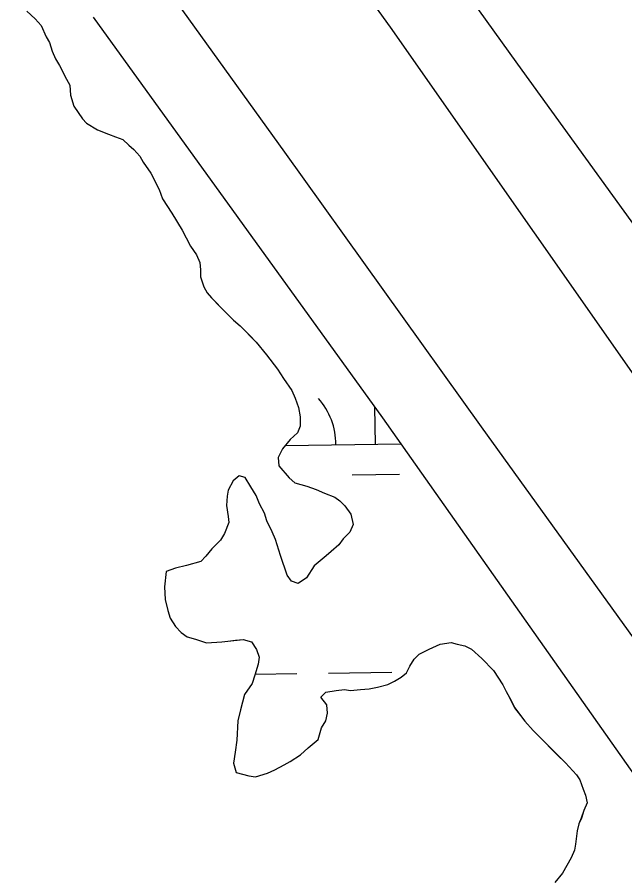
# Model space of a CAD drawing. Extents: x 3767014 to 3805179, y 361544 to 387384.
# Drawn here: x 3792565.9 to 3792873.2, y 368428.1 to 368863.1 of the extents above; entities that cross this region are included whole.
import ezdxf

# ---------------------------------------------------------------- set-up
doc = ezdxf.new("R2010")
doc.units = 0
for name, color, linetype in [('V-LEVE-TOET', 7, 'Continuous'), ('V-RIVR-EDGE', 7, 'Continuous'), ('V-TOPO-SHOR', 7, 'Continuous'), ('V-WETL-SWMP', 7, 'Continuous')]:
    doc.layers.add(name, color=color, linetype=linetype)

msp = doc.modelspace()

# ---------------------------------------------------------------- linework, layer by layer
at = {"layer": 'V-LEVE-TOET'}
for points in [[(3793240.545, 368043.101), (3793145.935, 368177.857), (3793033.492, 368326.937), (3792919.488, 368491.502), (3792800.722, 368656.078), (3792701.358, 368794.811), (3792592.093, 368946.666), (3792460.65, 369124.365), (3792321.3, 369318.356), (3792174.434, 369525.857), (3792049.727, 369697.193), (3791924.623, 369869.321), (3791799.521, 370041.054), (3791674.034, 370219.535), (3791546.955, 370396.829), (3791414.718, 370574.529), (3791292.778, 370739.508), (3791182.731, 370896.524)], [(3791417.677, 370715.28), (3791517.026, 370567.417), (3791668.256, 370359.508), (3791826.223, 370144.046), (3791983.779, 369923.026), (3792134.213, 369713.136), (3792309.196, 369471.442), (3792452.904, 369272.677), (3792604.932, 369065.166), (3792754.579, 368858.056), (3792900.251, 368650.161), (3793064.14, 368418.807), (3793235.177, 368188.235)]]:
    msp.add_lwpolyline(points, dxfattribs=at)
at = {"layer": 'V-RIVR-EDGE'}
msp.add_spline([(3785266.865, 377529.211), (3785342.8, 377494.248), (3785391.258, 377467.439), (3785439.72, 377442.249), (3785475.246, 377418.707), (3785525.316, 377389.469), (3785575.383, 377359.422), (3785621.413, 377331.811), (3785722.351, 377269.288), (3785796.661, 377231.094), (3785852.385, 377199.415), (3785928.324, 377166.069), (3785964.678, 377149.804), (3786028.506, 377124.576), (3786060.018, 377113.175), (3786092.316, 377092.068), (3786117.34, 377073.405), (3786135.083, 377053.143), (3786154.458, 377039.347), (3786176.258, 377024.735), (3786206.946, 377006.867), (3786256.211, 376979.248), (3786328.098, 376942.677), (3786374.949, 376919.917), (3786491.265, 376862.208), (3786553.467, 376833.749), (3786619.713, 376805.279), (3786729.589, 376759.718), (3786796.656, 376736.099), (3786845.136, 376718.187), (3786867.767, 376712.469), (3787003.51, 376661.992), (3787089.16, 376631.048), (3787163.496, 376603.367), (3787230.559, 376578.13), (3787257.223, 376568.359), (3787300.044, 376551.27), (3787354.992, 376532.533), (3787409.127, 376512.181), (3787544.074, 376466.558), (3787612.756, 376442.126), (3787657.197, 376425.841), (3787730.724, 376398.162), (3787781.63, 376380.244), (3787834.96, 376361.511), (3787891.524, 376341.961), (3787940, 376322.432), (3787998.976, 376297.215), (3788050.697, 376281.721), (3788117.768, 376259.719), (3788176.757, 376240.164), (3788221.198, 376223.879), (3788259.981, 376209.226), (3788406.252, 376164.383), (3788541.215, 376125.23), (3788606.67, 376104.041), (3788679.39, 376077.173), (3788748.889, 376055.974), (3788871.693, 376005.528), (3788969.454, 375966.467), (3789047.013, 375933.926), (3789119.723, 375903.014), (3789155.253, 375881.09), (3789182.716, 375867.274), (3789214.225, 375854.256), (3789257.04, 375834.74), (3789281.286, 375828.21), (3789303.105, 375821.686), (3789328.955, 375809.491), (3789367.724, 375789.177), (3789414.577, 375767.225), (3789468.708, 375745.255), (3789509.105, 375728.981), (3789555.157, 375710.266), (3789585.849, 375694.015), (3789620.578, 375675.328), (3789681.97, 375646.062), (3789753.859, 375610.3), (3789792.633, 375591.603), (3789842.712, 375566.408), (3789897.64, 375539.584), (3789938.019, 375516.03), (3789968.727, 375506.25), (3790004.289, 375497.265), (3790030.972, 375494.773), (3790047.128, 375487.455), (3790077.007, 375469.589), (3790124.633, 375433.077), (3790192.442, 375382.768), (3790252.165, 375332.478), (3790290.91, 375302.459), (3790337.741, 375271.611), (3790406.357, 375220.491), (3790469.329, 375175.855), (3790570.248, 375106.054), (3790647.751, 375050.868), (3790691.367, 375028.115), (3790744.667, 374997.251), (3790806.838, 374955.852), (3790873.863, 374915.249), (3790932, 374877.903), (3791002.231, 374825.97), (3791052.265, 374782.175), (3791082.927, 374753.793), (3791131.331, 374705.149), (3791170.05, 374664.616), (3791192.631, 374638.681), (3791220.891, 374620.01), (3791288.67, 374557.569), (3791322.577, 374533.223), (3791362.944, 374504.817), (3791396.042, 374480.473), (3791434.785, 374449.645), (3791482.407, 374411.517), (3791534.052, 374365.291), (3791646.192, 374254.216), (3791707.514, 374196.644), (3791738.968, 374161.791), (3791773.65, 374123.694), (3791803.497, 374092.888), (3791829.321, 374070.18), (3791830.912, 374059.662), (3791837.316, 374032.958), (3791849.409, 374017.562), (3791884.123, 373992.405), (3791930.977, 373971.262), (3791954.393, 373955.838), (3791993.134, 373924.202), (3792026.979, 373874.785), (3792047.912, 373836.722), (3792063.186, 373799.482), (3792086.509, 373746.857), (3792112.249, 373690.181), (3792141.261, 373648.864), (3792158.993, 373624.558), (3792177.552, 373607.528), (3792214.702, 373586.409), (3792255.083, 373563.665), (3792301.119, 373538.48), (3792346.34, 373510.871), (3792382.671, 373485.71), (3792422.225, 373455.689), (3792479.537, 373411.875), (3792548.144, 373356.711), (3792619.168, 373298.307), (3792672.431, 373252.077), (3792709.534, 373212.357), (3792750.656, 373162.113), (3792839.385, 373068.08), (3792888.572, 373008.92), (3792945.027, 372945.699), (3792999.062, 372884.91), (3793053.898, 372820.884), (3793149.89, 372720.363), (3793208.761, 372653.092), (3793261.195, 372598.777), (3793315.232, 372538.796), (3793358.792, 372493.399), (3793409.592, 372432.618), (3793462.809, 372367.787), (3793498.283, 372323.219), (3793536.997, 372280.26), (3793578.124, 372232.443), (3793604.724, 372196.792), (3793668.438, 372125.466), (3793703.128, 372090.604), (3793760.41, 372034.66), (3793806.384, 371984.404), (3793839.438, 371942.268), (3793939.427, 371823.136), (3793981.333, 371763.186), (3794029.674, 371688.662), (3794050.609, 371651.408), (3794073.177, 371620.62), (3794178.796, 371488.535), (3794237.625, 371404.28), (3794268.243, 371358.106), (3794301.293, 371314.353), (3794332.724, 371269.794), (3794395.613, 371192), (3794429.476, 371149.862), (3794472.201, 371093.953), (3794523.788, 371024.274), (3794601.175, 370922.181), (3794640.679, 370871.942), (3794687.421, 370805.509), (3794733.389, 370752.828), (3794829.339, 370635.323), (3794895.463, 370557.521), (3794959.948, 370470.826), (3795013.158, 370403.569), (3795070.394, 370329.023), (3795159.854, 370203.448), (3795225.98, 370126.454), (3795296.13, 370041.363), (3795379.18, 369940.065), (3795459.001, 369841.201), (3795508.163, 369772.337), (3795554.103, 369708.333), (3795661.315, 369566.538), (3795715.338, 369500.897), (3795762.105, 369444.169), (3795798.366, 369390.703), (3795915.247, 369234.327), (3795963.601, 369165.465), (3796028.082, 369077.153), (3796043.387, 369052.853), (3796054.672, 369037.459), (3796077.242, 369007.48), (3796148.213, 368927.239), (3796183.677, 368878.627), (3796226.382, 368814.631), (3796275.531, 368740.105), (3796314.222, 368688.25), (3796353.714, 368633.158), (3796401.268, 368567.533), (3796456.873, 368487.33), (3796513.292, 368409.551), (3796545.533, 368365.8), (3796626.113, 368246.716), (3796670.449, 368188.377), (3796704.298, 368140.578), (3796751.041, 368074.145), (3796787.308, 368023.105), (3796838.907, 367958.278), (3796844.528, 367942.09), (3796845.295, 367925.104), (3796846.094, 367921.059), (3796852.559, 367919.425), (3796863.071, 367918.59), (3796875.166, 367904.003), (3796903.398, 367874.01), (3796931.629, 367844.017), (3796952.579, 367812.424), (3796982.392, 367767.87), (3797007.371, 367730.606), (3797037.194, 367690.095), (3797062.185, 367657.684), (3797075.869, 367631.77), (3797095.223, 367609.078), (3797126.665, 367569.372), (3797156.484, 367527.244), (3797212.099, 367451.085), (3797254.808, 367388.706), (3797302.183, 367327.228)], degree=3, dxfattribs=at)
at = {"layer": 'V-TOPO-SHOR'}
for points in [[(3793329.385, 368116.52), (3793205.983, 368297.981), (3793090.066, 368451.865), (3792985.331, 368607.808), (3792901.584, 368725.491), (3792819.128, 368839.269), (3792746.786, 368940.031), (3792660.176, 369056.939), (3792524.539, 369231.402), (3792475.021, 369302.738), (3792394.903, 369415.734), (3792311.402, 369526.396), (3792204.572, 369674.544), (3792121.878, 369798.464), (3792008.024, 369944.026), (3791906.377, 370083.323), (3791788.912, 370243.71), (3791709.304, 370350.984), (3791588.982, 370512.678), (3791541.272, 370578.031), (3791456.354, 370716.495)], [(3792570.732, 368866.098), (3792575.006, 368862.235), (3792577.996, 368858.805), (3792580.554, 368853.232), (3792582.262, 368850.232), (3792583.538, 368845.948), (3792585.242, 368842.091), (3792587.378, 368838.661), (3792590.79, 368831.802), (3792592.496, 368828.802), (3792592.916, 368823.663), (3792594.618, 368818.093), (3792598.886, 368811.662), (3792601.024, 368809.518), (3792606.582, 368806.079), (3792612.145, 368803.929), (3792615.569, 368802.637), (3792619.419, 368801.344), (3792622.411, 368798.342), (3792624.975, 368796.196), (3792627.967, 368792.763), (3792629.673, 368789.763), (3792633.516, 368784.188), (3792637.782, 368776.045), (3792639.485, 368771.333), (3792644.182, 368764.042), (3792649.304, 368755.469), (3792651.438, 368751.611), (3792653.57, 368747.324), (3792656.56, 368743.038), (3792658.264, 368739.179), (3792658.683, 368735.325), (3792658.677, 368731.901), (3792660.379, 368726.758), (3792662.087, 368723.758), (3792664.223, 368721.184), (3792668.497, 368716.893), (3792671.487, 368713.891), (3792675.336, 368710.028), (3792678.754, 368707.026), (3792683.456, 368702.305), (3792686.874, 368698.873), (3792692, 368692.44), (3792697.552, 368685.149), (3792700.54, 368680.435), (3792704.81, 368674.43), (3792706.516, 368670.573), (3792708.22, 368665.861), (3792709.066, 368661.148), (3792709.056, 368656.438), (3792707.766, 368653.016), (3792703.905, 368649.598), (3792700.043, 368644.894), (3792697.892, 368640.615), (3792698.312, 368636.333), (3792703.44, 368630.328), (3792706.433, 368627.754), (3792712.423, 368626.029), (3792717.129, 368624.307), (3792721.41, 368622.587), (3792726.544, 368620.434), (3792729.11, 368618.716), (3792731.672, 368616.144), (3792734.662, 368611.855), (3792735.936, 368606.715), (3792734.216, 368602.862), (3792730.783, 368599.444), (3792728.637, 368596.45), (3792724.776, 368593.032), (3792722.202, 368590.898), (3792719.202, 368588.334), (3792716.197, 368585.772), (3792712.333, 368579.784), (3792708.044, 368576.795), (3792704.622, 368578.086)], [(3792704.622, 368578.086), (3792702.486, 368581.086), (3792699.08, 368590.943), (3792696.526, 368599.084), (3792694.822, 368602.94), (3792692.264, 368608.513), (3792690.986, 368612.369), (3792688.426, 368617.084), (3792686.723, 368621.368), (3792684.163, 368625.657), (3792681.172, 368630.371), (3792678.178, 368631.233), (3792675.176, 368628.671), (3792672.598, 368623.965), (3792672.163, 368620.969), (3792671.725, 368616.26), (3792672.571, 368610.692), (3792672.993, 368607.694), (3792670.84, 368602.131), (3792668.694, 368598.709), (3792664.403, 368594.437), (3792661.397, 368590.589), (3792658.825, 368588.025), (3792651.54, 368585.897), (3792645.971, 368584.625), (3792641.259, 368582.919), (3792640.387, 368575.214), (3792640.802, 368568.792), (3792642.076, 368563.221), (3792643.352, 368559.365), (3792645.914, 368555.078), (3792648.904, 368552.074), (3792651.898, 368549.928), (3792656.179, 368548.635), (3792661.741, 368546.911), (3792669.45, 368547.325), (3792672.448, 368547.747), (3792676.302, 368548.166), (3792680.157, 368548.588), (3792684.437, 368547.294), (3792686.997, 368543.436), (3792688.275, 368539.579), (3792687.841, 368536.155), (3792686.116, 368530.593), (3792684.822, 368526.312), (3792680.959, 368520.754), (3792678.803, 368513.049), (3792677.507, 368507.485), (3792677.06, 368497.638), (3792676.192, 368491.646), (3792675.323, 368486.079), (3792676.599, 368481.369), (3792683.02, 368479.642), (3792686.444, 368479.206), (3792692.443, 368480.908), (3792696.299, 368482.614), (3792701.014, 368485.174), (3792704.016, 368486.88), (3792709.16, 368490.296), (3792713.021, 368493.714), (3792718.168, 368497.986), (3792719.892, 368503.977), (3792722.04, 368507.399), (3792722.905, 368511.251), (3792722.485, 368515.534), (3792719.495, 368519.392), (3792722.069, 368521.958), (3792727.207, 368522.804), (3792731.492, 368523.224), (3792734.488, 368522.79), (3792739.626, 368523.208), (3792743.911, 368523.627), (3792748.193, 368524.475), (3792753.334, 368525.749), (3792756.762, 368527.455), (3792760.193, 368529.589), (3792762.767, 368531.725), (3792764.485, 368535.149), (3792766.633, 368538.57), (3792769.208, 368541.134), (3792774.35, 368543.694), (3792779.923, 368546.252), (3792785.491, 368547.097), (3792788.488, 368546.235), (3792792.34, 368545.371), (3792795.76, 368543.651), (3792800.89, 368538.93), (3792806.873, 368532.925), (3792811.569, 368525.636), (3792813.275, 368522.206), (3792814.983, 368519.206), (3792817.541, 368514.063), (3792820.531, 368510.203), (3792822.667, 368507.202), (3792826.939, 368502.484), (3792829.077, 368500.337), (3792832.921, 368496.477), (3792835.913, 368493.473), (3792838.905, 368490.47), (3792843.18, 368486.18), (3792848.734, 368480.175)], [(3792848.734, 368480.175), (3792850.442, 368477.601), (3792852.146, 368472.888), (3792853.424, 368469.888), (3792854.271, 368466.033), (3792852.551, 368462.181), (3792851.261, 368458.331), (3792849.969, 368455.337), (3792849.106, 368451.913), (3792848.236, 368445.064), (3792847.802, 368442.066), (3792846.082, 368438.216), (3792841.785, 368430.515), (3792837.922, 368425.815)]]:
    msp.add_lwpolyline(points, dxfattribs=at)
at = {"layer": 'V-WETL-SWMP'}
for p, q in [((3792570.731, 368866.097), (3792575.005, 368862.235)), ((3792575.005, 368862.235), (3792577.996, 368858.804)), ((3792750.857, 368660.513), (3792604.518, 368863.072)), ((3792577.996, 368858.804), (3792580.554, 368853.232)), ((3792580.554, 368853.232), (3792582.261, 368850.231)), ((3792582.261, 368850.231), (3792583.537, 368845.947)), ((3792583.537, 368845.947), (3792585.242, 368842.09)), ((3792585.242, 368842.09), (3792587.377, 368838.66)), ((3792587.377, 368838.66), (3792590.789, 368831.802)), ((3792590.789, 368831.802), (3792592.496, 368828.801)), ((3792592.496, 368828.801), (3792592.914, 368823.662)), ((3792592.914, 368823.662), (3792594.616, 368818.092)), ((3792594.616, 368818.092), (3792598.885, 368811.661)), ((3792598.885, 368811.661), (3792601.022, 368809.516)), ((3792601.022, 368809.516), (3792606.582, 368806.079)), ((3792606.582, 368806.079), (3792612.144, 368803.927)), ((3792612.144, 368803.927), (3792615.567, 368802.636)), ((3792615.567, 368802.636), (3792619.418, 368801.344)), ((3792619.418, 368801.344), (3792622.41, 368798.341)), ((3792622.41, 368798.341), (3792624.975, 368796.195)), ((3792624.975, 368796.195), (3792627.966, 368792.763)), ((3792627.966, 368792.763), (3792629.673, 368789.762)), ((3792629.673, 368789.762), (3792633.515, 368784.188)), ((3792633.515, 368784.188), (3792637.781, 368776.044)), ((3792637.781, 368776.044), (3792639.485, 368771.331)), ((3792639.485, 368771.331), (3792644.181, 368764.042)), ((3792644.181, 368764.042), (3792649.303, 368755.468)), ((3792649.303, 368755.468), (3792651.436, 368751.61)), ((3792651.436, 368751.61), (3792653.569, 368747.324)), ((3792653.569, 368747.324), (3792656.558, 368743.036)), ((3792656.558, 368743.036), (3792658.263, 368739.179)), ((3792658.263, 368739.179), (3792658.683, 368735.324)), ((3792658.683, 368735.324), (3792658.677, 368731.899)), ((3792658.677, 368731.899), (3792660.379, 368726.757)), ((3792660.379, 368726.757), (3792662.086, 368723.756)), ((3792662.086, 368723.756), (3792664.222, 368721.183)), ((3792664.222, 368721.183), (3792671.487, 368713.889)), ((3792671.487, 368713.889), (3792675.334, 368710.028)), ((3792675.334, 368710.028), (3792678.753, 368707.024)), ((3792678.753, 368707.024), (3792686.873, 368698.872)), ((3792686.873, 368698.872), (3792691.999, 368692.439)), ((3792691.999, 368692.439), (3792697.551, 368685.149)), ((3792697.551, 368685.149), (3792700.539, 368680.433)), ((3792700.539, 368680.433), (3792704.81, 368674.429)), ((3792704.81, 368674.429), (3792706.515, 368670.572)), ((3792706.515, 368670.572), (3792708.219, 368665.859)), ((3792708.219, 368665.859), (3792709.066, 368661.147)), ((3792747.14, 368647.294), (3792746.88, 368666.018)), ((3792709.066, 368661.147), (3792709.056, 368656.437)), ((3792913.191, 368430.411), (3792750.857, 368660.513)), ((3792709.056, 368656.437), (3792707.765, 368653.014)), ((3792707.765, 368653.014), (3792703.905, 368649.596)), ((3792703.905, 368649.596), (3792700.042, 368644.893)), ((3792701.493, 368646.659), (3792760.057, 368647.473)), ((3792700.042, 368644.893), (3792697.892, 368640.616)), ((3792697.892, 368640.616), (3792698.312, 368636.333)), ((3792698.312, 368636.333), (3792703.439, 368630.329)), ((3792675.174, 368628.671), (3792672.596, 368623.966)), ((3792678.177, 368631.234), (3792675.174, 368628.671)), ((3792681.172, 368630.372), (3792678.177, 368631.234)), ((3792684.161, 368625.656), (3792681.172, 368630.372)), ((3792703.439, 368630.329), (3792706.431, 368627.754)), ((3792735.355, 368631.697), (3792759.353, 368632.031)), ((3792686.721, 368621.369), (3792684.161, 368625.656)), ((3792706.431, 368627.754), (3792712.422, 368626.029)), ((3792712.422, 368626.029), (3792717.129, 368624.306)), ((3792717.129, 368624.306), (3792721.408, 368622.585)), ((3792672.162, 368620.969), (3792671.724, 368616.26)), ((3792672.596, 368623.966), (3792672.162, 368620.969)), ((3792688.426, 368617.084), (3792686.721, 368621.369)), ((3792721.408, 368622.585), (3792726.542, 368620.434)), ((3792726.542, 368620.434), (3792729.108, 368618.716)), ((3792671.724, 368616.26), (3792672.57, 368610.692)), ((3792690.986, 368612.369), (3792688.426, 368617.084)), ((3792729.108, 368618.716), (3792731.672, 368616.142)), ((3792731.672, 368616.142), (3792734.661, 368611.854)), ((3792692.263, 368608.512), (3792690.986, 368612.369)), ((3792734.661, 368611.854), (3792735.936, 368606.713)), ((3792672.992, 368607.694), (3792670.84, 368602.131)), ((3792672.57, 368610.692), (3792672.992, 368607.694)), ((3792694.821, 368602.941), (3792692.263, 368608.512)), ((3792735.936, 368606.713), (3792734.215, 368602.862)), ((3792696.526, 368599.084), (3792694.821, 368602.941)), ((3792734.215, 368602.862), (3792730.783, 368599.445)), ((3792668.694, 368598.71), (3792664.403, 368594.436)), ((3792670.84, 368602.131), (3792668.694, 368598.71)), ((3792699.08, 368590.943), (3792696.526, 368599.084)), ((3792730.783, 368599.445), (3792728.636, 368596.451)), ((3792664.403, 368594.436), (3792661.398, 368590.588)), ((3792728.636, 368596.451), (3792724.776, 368593.033)), ((3792661.398, 368590.588), (3792658.824, 368588.024)), ((3792702.486, 368581.087), (3792699.08, 368590.943)), ((3792722.202, 368590.897), (3792716.197, 368585.771)), ((3792724.776, 368593.033), (3792722.202, 368590.897)), ((3792651.54, 368585.897), (3792645.971, 368584.624)), ((3792658.824, 368588.024), (3792651.54, 368585.897)), ((3792716.197, 368585.771), (3792712.332, 368579.784)), ((3792641.258, 368582.92), (3792640.386, 368575.214)), ((3792645.971, 368584.624), (3792641.258, 368582.92)), ((3792704.621, 368578.086), (3792702.486, 368581.087)), ((3792708.044, 368576.795), (3792704.621, 368578.086)), ((3792712.332, 368579.784), (3792708.044, 368576.795)), ((3792640.386, 368575.214), (3792640.802, 368568.791)), ((3792640.802, 368568.791), (3792642.076, 368563.221)), ((3792642.076, 368563.221), (3792643.353, 368559.365)), ((3792643.353, 368559.365), (3792645.914, 368555.078)), ((3792645.914, 368555.078), (3792648.905, 368552.075)), ((3792648.905, 368552.075), (3792651.898, 368549.928)), ((3792651.898, 368549.928), (3792656.178, 368548.635)), ((3792656.178, 368548.635), (3792661.741, 368546.911)), ((3792661.741, 368546.911), (3792669.449, 368547.324)), ((3792669.449, 368547.324), (3792672.448, 368547.747)), ((3792672.448, 368547.747), (3792680.157, 368548.588)), ((3792680.157, 368548.588), (3792684.436, 368547.295)), ((3792684.436, 368547.295), (3792686.998, 368543.436)), ((3792774.35, 368543.693), (3792779.922, 368546.251)), ((3792779.922, 368546.251), (3792785.49, 368547.096)), ((3792785.49, 368547.096), (3792788.486, 368546.234)), ((3792788.486, 368546.234), (3792792.338, 368545.37)), ((3792686.998, 368543.436), (3792688.275, 368539.58)), ((3792769.207, 368541.134), (3792774.35, 368543.693)), ((3792792.338, 368545.37), (3792795.76, 368543.65)), ((3792795.76, 368543.65), (3792800.889, 368538.93)), ((3792688.275, 368539.58), (3792687.84, 368536.155)), ((3792764.485, 368535.149), (3792766.632, 368538.57)), ((3792766.632, 368538.57), (3792769.207, 368541.134)), ((3792800.889, 368538.93), (3792806.872, 368532.924)), ((3792687.84, 368536.155), (3792686.116, 368530.592)), ((3792762.765, 368531.726), (3792764.485, 368535.149)), ((3792806.872, 368532.924), (3792811.568, 368525.635)), ((3792686.116, 368530.592), (3792684.823, 368526.313)), ((3792686.244, 368531.005), (3792707.339, 368531.298)), ((3792723.338, 368531.52), (3792755.335, 368531.964)), ((3792756.762, 368527.456), (3792760.192, 368529.59)), ((3792760.192, 368529.59), (3792762.765, 368531.726)), ((3792684.823, 368526.313), (3792680.959, 368520.753)), ((3792743.909, 368523.628), (3792748.192, 368524.476)), ((3792748.192, 368524.476), (3792753.333, 368525.75)), ((3792753.333, 368525.75), (3792756.762, 368527.456)), ((3792811.568, 368525.635), (3792813.274, 368522.206)), ((3792680.959, 368520.753), (3792678.803, 368513.05)), ((3792719.494, 368519.393), (3792722.068, 368521.958)), ((3792722.068, 368521.958), (3792727.208, 368522.804)), ((3792727.208, 368522.804), (3792731.491, 368523.224)), ((3792731.491, 368523.224), (3792734.487, 368522.79)), ((3792734.487, 368522.79), (3792739.626, 368523.208)), ((3792739.626, 368523.208), (3792743.909, 368523.628)), ((3792813.274, 368522.206), (3792814.981, 368519.205)), ((3792722.484, 368515.534), (3792719.494, 368519.393)), ((3792722.904, 368511.251), (3792722.484, 368515.534)), ((3792814.981, 368519.205), (3792817.54, 368514.062)), ((3792678.803, 368513.05), (3792677.507, 368507.486)), ((3792722.04, 368507.399), (3792722.904, 368511.251)), ((3792817.54, 368514.062), (3792820.53, 368510.202)), ((3792677.507, 368507.486), (3792677.06, 368497.638)), ((3792719.892, 368503.977), (3792722.04, 368507.399)), ((3792820.53, 368510.202), (3792822.665, 368507.201)), ((3792822.665, 368507.201), (3792826.938, 368502.482)), ((3792718.167, 368497.986), (3792719.892, 368503.977)), ((3792826.938, 368502.482), (3792843.178, 368486.179)), ((3792713.021, 368493.714), (3792718.167, 368497.986)), ((3792677.06, 368497.638), (3792676.191, 368491.645)), ((3792709.16, 368490.296), (3792713.021, 368493.714)), ((3792676.191, 368491.645), (3792675.324, 368486.08)), ((3792704.015, 368486.881), (3792709.16, 368490.296)), ((3792675.324, 368486.08), (3792676.599, 368481.368)), ((3792696.299, 368482.614), (3792701.014, 368485.174)), ((3792701.014, 368485.174), (3792704.015, 368486.881)), ((3792843.178, 368486.179), (3792848.732, 368480.173)), ((3792676.599, 368481.368), (3792683.019, 368479.642)), ((3792686.444, 368479.207), (3792692.442, 368480.908)), ((3792692.442, 368480.908), (3792696.299, 368482.614)), ((3792683.019, 368479.642), (3792686.444, 368479.207)), ((3792848.732, 368480.173), (3792850.44, 368477.6)), ((3792850.44, 368477.6), (3792852.144, 368472.887)), ((3792852.144, 368472.887), (3792853.422, 368469.887)), ((3792853.422, 368469.887), (3792854.271, 368466.032)), ((3792854.271, 368466.032), (3792852.551, 368462.181)), ((3792852.551, 368462.181), (3792851.259, 368458.33)), ((3792849.968, 368455.335), (3792849.105, 368451.911)), ((3792851.259, 368458.33), (3792849.968, 368455.335)), ((3792849.105, 368451.911), (3792848.235, 368445.063)), ((3792847.801, 368442.066), (3792846.081, 368438.216)), ((3792848.235, 368445.063), (3792847.801, 368442.066)), ((3792846.081, 368438.216), (3792841.784, 368430.516)), ((3792841.784, 368430.516), (3792837.921, 368425.814))]:
    msp.add_line(p, q, dxfattribs=at)
msp.add_arc((3792691.896, 368647.001), 35.246, 0.02404, 41.5677, dxfattribs=at)

doc.saveas('drawing.dxf')
